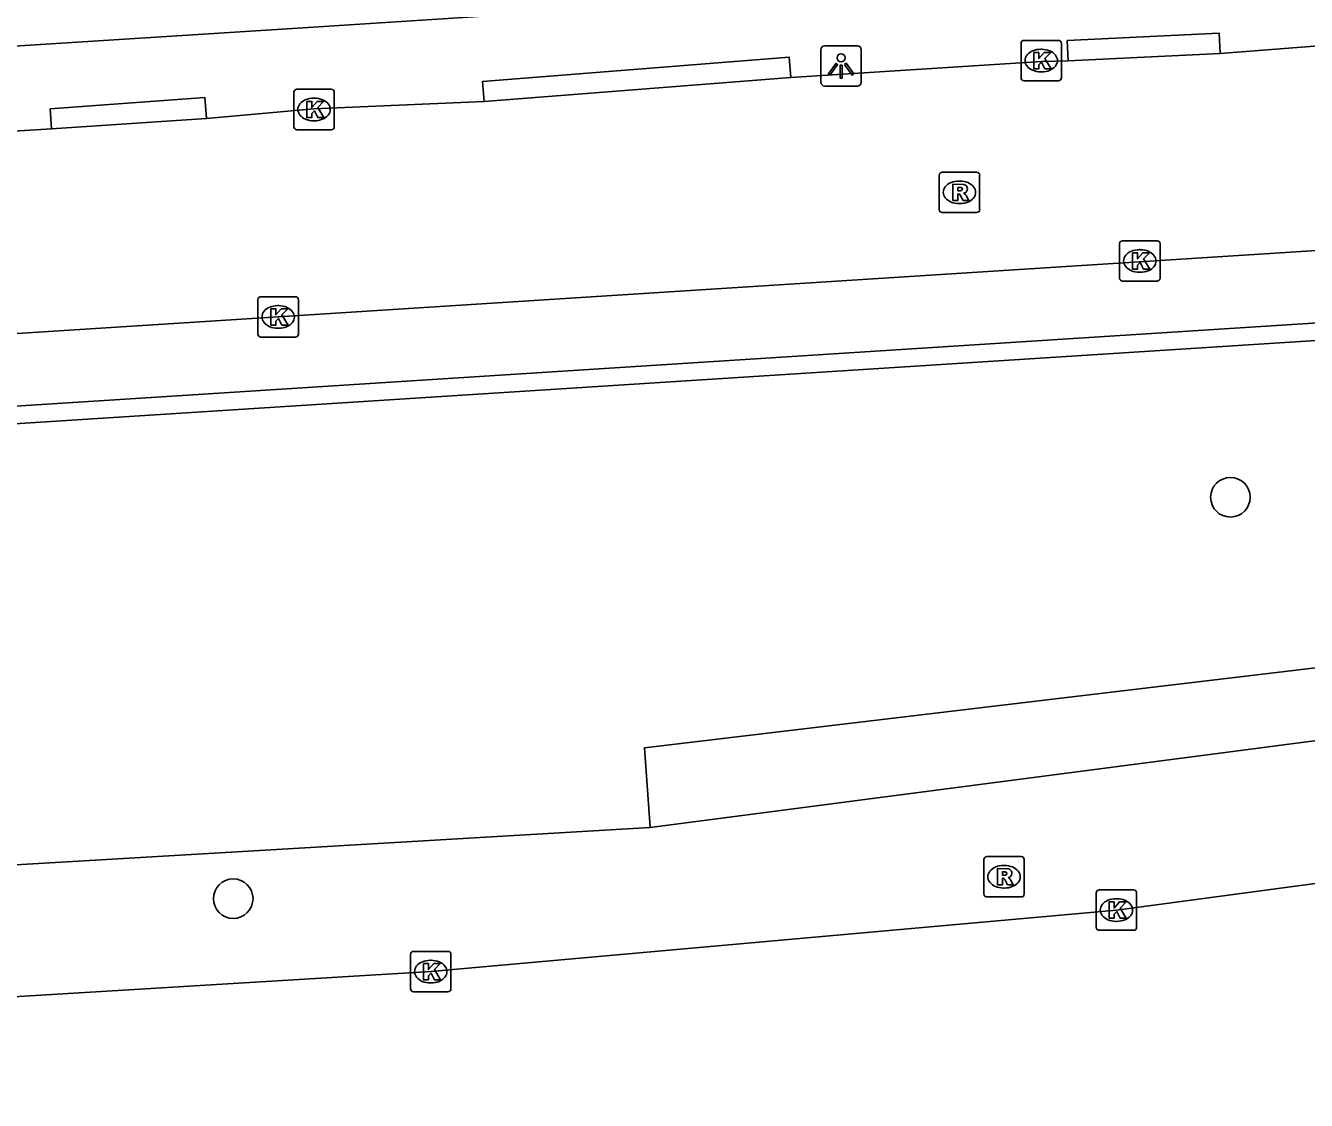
# Model space of a CAD drawing. Extents: x 159628 to 160723, y 388176 to 389416.
# Drawn here: x 160623.93 to 160655.63, y 388336.8 to 388363.39 of the extents above; entities that cross this region are included whole.
import ezdxf

# ---------------------------------------------------------------- set-up
doc = ezdxf.new("R2010")
doc.units = 0
for name, color, linetype in [('IMGEO_Boom', 7, 'Continuous'), ('IMGEO_Groenvoorziening', 7, 'Continuous'), ('IMGEO_Kolk', 7, 'Continuous'), ('IMGEO_Lichtpunt', 7, 'Continuous'), ('IMGEO_Rijbaan_lokaal_open', 7, 'Continuous'), ('IMGEO_Rijbaan_regionaal_gesloten', 7, 'Continuous'), ('IMGEO_Rioolput', 7, 'Continuous'), ('IMGEO_Voetpad_open', 7, 'Continuous')]:
    doc.layers.add(name, color=color, linetype=linetype)

msp = doc.modelspace()

# ---------------------------------------------------------------- linework, layer by layer
at = {"layer": 'IMGEO_Boom'}
for centre in [(160653.749, 388351.718), (160629.072, 388341.788)]:
    msp.add_circle(centre, 0.489, dxfattribs=at)
at = {"layer": 'IMGEO_Groenvoorziening'}
for points in [[(160639.389, 388343.548), (160639.248, 388345.522), (160668.107, 388348.959), (160668.202, 388347.733), (160669.741, 388347.509)], [(160669.741, 388347.509), (160639.389, 388343.548)], [(160639.389, 388343.548), (160592.566, 388340.797)]]:
    msp.add_lwpolyline(points, dxfattribs=at)
at = {"layer": 'IMGEO_Kolk'}
for p, q in [((160648.568, 388362.097), (160648.568, 388362.949)), ((160648.643, 388363.023), (160649.495, 388363.023)), ((160649.569, 388362.949), (160649.569, 388362.097)), ((160649.056, 388362.803), (160649.081, 388362.803)), ((160649.495, 388362.023), (160648.643, 388362.023)), ((160649.079, 388362.243), (160649.054, 388362.243)), ((160630.57, 388360.887), (160630.57, 388361.739)), ((160630.645, 388361.813), (160631.497, 388361.813)), ((160631.571, 388361.739), (160631.571, 388360.887)), ((160631.058, 388361.593), (160631.083, 388361.593)), ((160631.081, 388361.033), (160631.056, 388361.033)), ((160631.497, 388360.813), (160630.645, 388360.813)), ((160651.007, 388357.139), (160651.007, 388357.991)), ((160651.082, 388358.065), (160651.934, 388358.065)), ((160651.495, 388357.845), (160651.52, 388357.845)), ((160652.008, 388357.991), (160652.008, 388357.139)), ((160651.518, 388357.285), (160651.493, 388357.285)), ((160651.934, 388357.065), (160651.082, 388357.065)), ((160629.683, 388355.754), (160629.683, 388356.606)), ((160629.758, 388356.68), (160630.61, 388356.68)), ((160630.684, 388356.606), (160630.684, 388355.754)), ((160630.171, 388356.46), (160630.196, 388356.46)), ((160630.61, 388355.68), (160629.758, 388355.68)), ((160630.194, 388355.9), (160630.169, 388355.9)), ((160650.503, 388342.006), (160651.355, 388342.006)), ((160650.428, 388341.08), (160650.428, 388341.932)), ((160650.916, 388341.786), (160650.941, 388341.786)), ((160651.429, 388341.932), (160651.429, 388341.08)), ((160650.939, 388341.226), (160650.914, 388341.226)), ((160651.355, 388341.006), (160650.503, 388341.006)), ((160633.458, 388339.557), (160633.458, 388340.409)), ((160633.533, 388340.483), (160634.385, 388340.483)), ((160634.459, 388340.409), (160634.459, 388339.557)), ((160633.946, 388340.263), (160633.971, 388340.263)), ((160634.385, 388339.483), (160633.533, 388339.483)), ((160633.969, 388339.703), (160633.944, 388339.703))]:
    msp.add_line(p, q, dxfattribs=at)
for points in [[(160648.568, 388362.097), (160648.568, 388362.949)], [(160648.643, 388363.023), (160649.495, 388363.023)], [(160649.569, 388362.949), (160649.569, 388362.097)], [(160648.889, 388362.723), (160649.012, 388362.723), (160649.012, 388362.572), (160649.142, 388362.723), (160649.306, 388362.723), (160649.16, 388362.572), (160649.313, 388362.323), (160649.161, 388362.323), (160649.076, 388362.487), (160649.012, 388362.42), (160649.012, 388362.323), (160648.889, 388362.323), (160648.889, 388362.723)], [(160649.495, 388362.023), (160648.643, 388362.023)], [(160630.57, 388360.887), (160630.57, 388361.739)], [(160630.645, 388361.813), (160631.497, 388361.813)], [(160631.571, 388361.739), (160631.571, 388360.887)], [(160630.891, 388361.513), (160631.014, 388361.513), (160631.014, 388361.362), (160631.144, 388361.513), (160631.308, 388361.513), (160631.162, 388361.362), (160631.315, 388361.113), (160631.163, 388361.113), (160631.078, 388361.277), (160631.014, 388361.21), (160631.014, 388361.113), (160630.891, 388361.113), (160630.891, 388361.513)], [(160631.497, 388360.813), (160630.645, 388360.813)], [(160651.007, 388357.139), (160651.007, 388357.991)], [(160651.082, 388358.065), (160651.934, 388358.065)], [(160652.008, 388357.991), (160652.008, 388357.139)], [(160651.328, 388357.765), (160651.451, 388357.765), (160651.451, 388357.614), (160651.581, 388357.765), (160651.745, 388357.765), (160651.599, 388357.614), (160651.752, 388357.365), (160651.6, 388357.365), (160651.515, 388357.529), (160651.451, 388357.462), (160651.451, 388357.365), (160651.328, 388357.365), (160651.328, 388357.765)], [(160651.934, 388357.065), (160651.082, 388357.065)], [(160629.683, 388355.754), (160629.683, 388356.606)], [(160629.758, 388356.68), (160630.61, 388356.68)], [(160630.684, 388356.606), (160630.684, 388355.754)], [(160630.004, 388356.38), (160630.127, 388356.38), (160630.127, 388356.229), (160630.257, 388356.38), (160630.421, 388356.38), (160630.275, 388356.229), (160630.428, 388355.98), (160630.276, 388355.98), (160630.191, 388356.144), (160630.127, 388356.077), (160630.127, 388355.98), (160630.004, 388355.98), (160630.004, 388356.38)], [(160630.61, 388355.68), (160629.758, 388355.68)], [(160650.503, 388342.006), (160651.355, 388342.006)], [(160650.428, 388341.08), (160650.428, 388341.932)], [(160650.749, 388341.706), (160650.872, 388341.706), (160650.872, 388341.555), (160651.002, 388341.706), (160651.166, 388341.706), (160651.02, 388341.555), (160651.173, 388341.306), (160651.021, 388341.306), (160650.936, 388341.47), (160650.872, 388341.403), (160650.872, 388341.306), (160650.749, 388341.306), (160650.749, 388341.706)], [(160651.429, 388341.932), (160651.429, 388341.08)], [(160651.355, 388341.006), (160650.503, 388341.006)], [(160633.458, 388339.557), (160633.458, 388340.409)], [(160633.533, 388340.483), (160634.385, 388340.483)], [(160634.459, 388340.409), (160634.459, 388339.557)], [(160633.779, 388340.183), (160633.902, 388340.183), (160633.902, 388340.032), (160634.032, 388340.183), (160634.196, 388340.183), (160634.05, 388340.032), (160634.203, 388339.783), (160634.051, 388339.783), (160633.966, 388339.947), (160633.902, 388339.88), (160633.902, 388339.783), (160633.779, 388339.783), (160633.779, 388340.183)], [(160634.385, 388339.483), (160633.533, 388339.483)]]:
    msp.add_lwpolyline(points, dxfattribs=at)
for centre, start, end in [((160648.645, 388362.947), 91.552, 178.448), ((160648.645, 388362.947), 91.552, 178.448), ((160649.493, 388362.947), 1.552, 88.448), ((160649.493, 388362.947), 1.552, 88.448), ((160648.645, 388362.099), 181.552, 268.448), ((160648.645, 388362.099), 181.552, 268.448), ((160649.493, 388362.099), 271.552, 358.448), ((160649.493, 388362.099), 271.552, 358.448), ((160630.647, 388361.737), 91.552, 178.448), ((160630.647, 388361.737), 91.552, 178.448), ((160631.495, 388361.737), 1.552, 88.448), ((160631.495, 388361.737), 1.552, 88.448), ((160630.647, 388360.889), 181.552, 268.448), ((160630.647, 388360.889), 181.552, 268.448), ((160631.495, 388360.889), 271.552, 358.448), ((160631.495, 388360.889), 271.552, 358.448), ((160651.084, 388357.989), 91.552, 178.448), ((160651.084, 388357.989), 91.552, 178.448), ((160651.932, 388357.989), 1.552, 88.448), ((160651.932, 388357.989), 1.552, 88.448), ((160651.084, 388357.141), 181.552, 268.448), ((160651.084, 388357.141), 181.552, 268.448), ((160651.932, 388357.141), 271.552, 358.448), ((160651.932, 388357.141), 271.552, 358.448), ((160629.76, 388356.604), 91.552, 178.448), ((160629.76, 388356.604), 91.552, 178.448), ((160630.608, 388356.604), 1.552, 88.448), ((160630.608, 388356.604), 1.552, 88.448), ((160629.76, 388355.756), 181.552, 268.448), ((160629.76, 388355.756), 181.552, 268.448), ((160630.608, 388355.756), 271.552, 358.448), ((160630.608, 388355.756), 271.552, 358.448), ((160650.505, 388341.93), 91.552, 178.448), ((160650.505, 388341.93), 91.552, 178.448), ((160651.353, 388341.93), 1.552, 88.448), ((160651.353, 388341.93), 1.552, 88.448), ((160650.505, 388341.082), 181.552, 268.448), ((160650.505, 388341.082), 181.552, 268.448), ((160651.353, 388341.082), 271.552, 358.448), ((160651.353, 388341.082), 271.552, 358.448), ((160633.535, 388340.407), 91.552, 178.448), ((160633.535, 388340.407), 91.552, 178.448), ((160634.383, 388340.407), 1.552, 88.448), ((160634.383, 388340.407), 1.552, 88.448), ((160633.535, 388339.559), 181.552, 268.448), ((160633.535, 388339.559), 181.552, 268.448), ((160634.383, 388339.559), 271.552, 358.448), ((160634.383, 388339.559), 271.552, 358.448)]:
    msp.add_arc(centre, 0.0765, start, end, dxfattribs=at)
for centre, major_axis, ratio, start_param, end_param in [((160649.055, 388362.523), (-0.387, 0.002), 0.722429, 4.712389, 7.853982), ((160649.08, 388362.523), (-0.39, 0.002), 0.717154, 1.570796, 4.712389), ((160631.057, 388361.313), (-0.387, 0.002), 0.722429, 4.712389, 7.853982), ((160631.082, 388361.313), (-0.39, 0.002), 0.717154, 1.570796, 4.712389), ((160651.494, 388357.565), (-0.387, 0.002), 0.722429, 4.712389, 7.853982), ((160651.519, 388357.565), (-0.39, 0.002), 0.717154, 1.570796, 4.712389), ((160630.17, 388356.18), (-0.387, 0.002), 0.722429, 4.712389, 7.853982), ((160630.195, 388356.18), (-0.39, 0.002), 0.717154, 1.570796, 4.712389), ((160650.915, 388341.506), (-0.387, 0.002), 0.722429, 4.712389, 7.853982), ((160650.94, 388341.506), (-0.39, 0.002), 0.717154, 1.570796, 4.712389), ((160633.945, 388339.983), (-0.387, 0.002), 0.722429, 4.712389, 7.853982), ((160633.97, 388339.983), (-0.39, 0.002), 0.717154, 1.570796, 4.712389)]:
    msp.add_ellipse(centre, major_axis=major_axis, ratio=ratio, start_param=start_param, end_param=end_param, dxfattribs=at)
at = {"layer": 'IMGEO_Lichtpunt'}
for p, q in [((160643.616, 388362.793), (160643.616, 388361.986)), ((160643.616, 388362.793), (160643.616, 388361.986)), ((160644.518, 388362.888), (160643.71, 388362.888)), ((160644.518, 388362.888), (160643.71, 388362.888)), ((160644.612, 388361.986), (160644.612, 388362.793)), ((160644.612, 388361.986), (160644.612, 388362.793)), ((160643.71, 388361.892), (160644.518, 388361.892)), ((160643.71, 388361.892), (160644.518, 388361.892))]:
    msp.add_line(p, q, dxfattribs=at)
for points in [[(160643.99, 388362.457), (160644.029, 388362.429), (160643.841, 388362.167), (160643.803, 388362.194), (160643.99, 388362.457)], [(160644.092, 388362.409), (160644.139, 388362.409), (160644.139, 388362.087), (160644.092, 388362.087), (160644.092, 388362.409)], [(160644.202, 388362.429), (160644.24, 388362.456), (160644.427, 388362.194), (160644.388, 388362.166), (160644.202, 388362.429)]]:
    msp.add_lwpolyline(points, dxfattribs=at)
msp.add_circle((160644.115, 388362.591), 0.0994, dxfattribs=at)
for centre, start, end in [((160643.71, 388362.793), 90, 180), ((160643.71, 388362.793), 90, 180), ((160644.518, 388362.793), 0, 90), ((160644.518, 388362.793), 0, 90), ((160643.71, 388361.986), 180, 270), ((160643.71, 388361.986), 180, 270), ((160644.518, 388361.986), 270, 0), ((160644.518, 388361.986), 270, 360)]:
    msp.add_arc(centre, 0.0946, start, end, dxfattribs=at)
at = {"layer": 'IMGEO_Rijbaan_lokaal_open'}
for points in [[(160653.497, 388362.702), (160660.905, 388363.272)], [(160653.497, 388362.702), (160649.735, 388362.518)], [(160642.869, 388362.106), (160649.071, 388362.502), (160649.735, 388362.518)], [(160642.869, 388362.106), (160635.279, 388361.511)], [(160628.406, 388361.093), (160631.067, 388361.328), (160635.279, 388361.511)], [(160628.406, 388361.093), (160624.577, 388360.831)], [(160617.652, 388360.402), (160624.577, 388360.831)], [(160537.182, 388350.244), (160681.203, 388359.438)]]:
    msp.add_lwpolyline(points, dxfattribs=at)
at = {"layer": 'IMGEO_Rijbaan_regionaal_gesloten'}
msp.add_lwpolyline([(160715.275, 388348.763), (160695.182, 388346.963), (160679.735, 388345.243), (160664.339, 388343.297), (160650.929, 388341.506), (160633.959, 388339.983), (160602.96, 388338.103), (160587.404, 388337.384), (160571.906, 388337.242), (160555.393, 388337.291), (160535.643, 388336.797)], dxfattribs=at)
at = {"layer": 'IMGEO_Rioolput'}
for p, q in [((160646.618, 388359.763), (160647.47, 388359.763)), ((160646.543, 388358.837), (160646.543, 388359.689)), ((160647.031, 388359.543), (160647.056, 388359.543)), ((160647.544, 388359.689), (160647.544, 388358.837)), ((160647.054, 388358.983), (160647.029, 388358.983)), ((160647.47, 388358.763), (160646.618, 388358.763)), ((160647.646, 388341.904), (160647.646, 388342.756)), ((160647.721, 388342.83), (160648.573, 388342.83)), ((160648.134, 388342.61), (160648.159, 388342.61)), ((160648.647, 388342.756), (160648.647, 388341.904)), ((160648.157, 388342.05), (160648.132, 388342.05)), ((160648.573, 388341.83), (160647.721, 388341.83))]:
    msp.add_line(p, q, dxfattribs=at)
for points in [[(160646.618, 388359.763), (160647.47, 388359.763)], [(160646.543, 388358.837), (160646.543, 388359.689)], [(160647.132, 388359.461), (160646.88, 388359.463), (160646.88, 388359.063)], [(160647.544, 388359.689), (160647.544, 388358.837)], [(160646.88, 388359.063), (160647.004, 388359.063), (160647.004, 388359.225), (160647.015, 388359.225)], [(160647.058, 388359.382), (160647.004, 388359.382), (160647.004, 388359.301)], [(160647.004, 388359.301), (160647.056, 388359.301)], [(160647.062, 388359.196), (160647.133, 388359.063), (160647.273, 388359.063), (160647.208, 388359.189)], [(160647.47, 388358.763), (160646.618, 388358.763)], [(160647.646, 388341.904), (160647.646, 388342.756)], [(160647.721, 388342.83), (160648.573, 388342.83)], [(160648.647, 388342.756), (160648.647, 388341.904)], [(160648.235, 388342.528), (160647.983, 388342.53), (160647.983, 388342.13)], [(160647.983, 388342.13), (160648.107, 388342.13), (160648.107, 388342.292), (160648.118, 388342.292)], [(160648.161, 388342.449), (160648.107, 388342.449), (160648.107, 388342.368)], [(160648.107, 388342.368), (160648.159, 388342.368)], [(160648.165, 388342.263), (160648.236, 388342.13), (160648.376, 388342.13), (160648.311, 388342.256)], [(160648.573, 388341.83), (160647.721, 388341.83)]]:
    msp.add_lwpolyline(points, dxfattribs=at)
for centre, radius, start, end in [((160646.62, 388359.687), 0.0765, 91.552, 178.448), ((160646.62, 388359.687), 0.0765, 91.552, 178.448), ((160647.468, 388359.687), 0.0765, 1.552, 88.448), ((160647.468, 388359.687), 0.0765, 1.552, 88.448), ((160647.131, 388359.351), 0.109, 350.3612, 89.416), ((160647.014, 388359.172), 0.0533, 26.0293, 88.6989), ((160647.04, 388359.49), 0.19, 274.7715, 282.9687), ((160647.064, 388359.286), 0.0964, 77.0061, 93.1865), ((160647.078, 388359.343), 0.0378, 276.6634, 79.6772), ((160647.129, 388359.351), 0.112, 277.5842, 350.9817), ((160647.113, 388359.136), 0.108, 29.5134, 73.7905), ((160646.62, 388358.839), 0.0765, 181.552, 268.448), ((160646.62, 388358.839), 0.0765, 181.552, 268.448), ((160647.468, 388358.839), 0.0765, 271.552, 358.448), ((160647.468, 388358.839), 0.0765, 271.552, 358.448), ((160647.723, 388342.754), 0.0765, 91.552, 178.448), ((160647.723, 388342.754), 0.0765, 91.552, 178.448), ((160648.571, 388342.754), 0.0765, 1.552, 88.448), ((160648.571, 388342.754), 0.0765, 1.552, 88.448), ((160648.117, 388342.239), 0.0533, 26.0293, 88.6989), ((160648.143, 388342.557), 0.19, 274.7715, 282.9687), ((160648.167, 388342.353), 0.0964, 77.0061, 93.1865), ((160648.181, 388342.41), 0.0378, 276.6634, 79.6772), ((160648.234, 388342.418), 0.109, 350.3612, 89.416), ((160648.232, 388342.418), 0.112, 277.5842, 350.9817), ((160648.216, 388342.203), 0.108, 29.5134, 73.7905), ((160647.723, 388341.906), 0.0765, 181.552, 268.448), ((160647.723, 388341.906), 0.0765, 181.552, 268.448), ((160648.571, 388341.906), 0.0765, 271.552, 358.448), ((160648.571, 388341.906), 0.0765, 271.552, 358.448)]:
    msp.add_arc(centre, radius, start, end, dxfattribs=at)
for centre, major_axis, ratio, start_param, end_param in [((160647.03, 388359.263), (-0.387, 0.002), 0.722429, 4.712389, 7.853982), ((160647.055, 388359.263), (-0.39, 0.002), 0.717154, 1.570796, 4.712389), ((160648.133, 388342.33), (-0.387, 0.002), 0.722429, 4.712389, 7.853982), ((160648.158, 388342.33), (-0.39, 0.002), 0.717154, 1.570796, 4.712389)]:
    msp.add_ellipse(centre, major_axis=major_axis, ratio=ratio, start_param=start_param, end_param=end_param, dxfattribs=at)
at = {"layer": 'IMGEO_Voetpad_open'}
for points in [[(160533.761, 388357.171), (160630.927, 388363.34), (160718.902, 388369.02)], [(160649.735, 388362.518), (160649.711, 388363.017), (160653.473, 388363.201), (160653.497, 388362.702)], [(160635.279, 388361.511), (160635.24, 388362.009), (160642.83, 388362.604), (160642.869, 388362.106)], [(160624.577, 388360.831), (160624.541, 388361.329), (160628.369, 388361.608), (160628.406, 388361.093)], [(160539.765, 388348.165), (160679.578, 388357.114), (160681.203, 388359.438)], [(160678.87, 388357.502), (160539.996, 388348.618)]]:
    msp.add_lwpolyline(points, dxfattribs=at)

doc.saveas('drawing.dxf')
